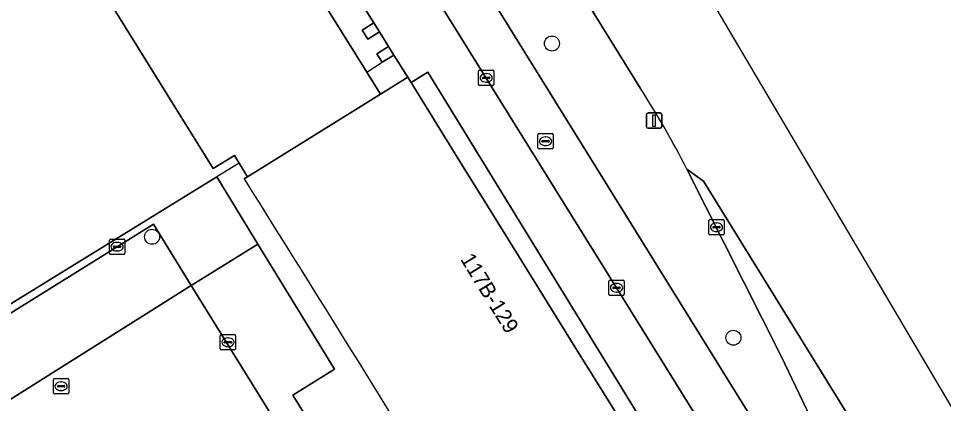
# Model space of a CAD drawing. Extents: x 160304 to 160955, y 383684 to 384161.
# Drawn here: x 160749.6 to 160809.8, y 384049 to 384074.1 of the extents above; entities that cross this region are included whole.
import ezdxf

# ---------------------------------------------------------------- set-up
doc = ezdxf.new("R2010")
doc.units = 0
for name, color, linetype in [('IMGEO_Boom', 7, 'Continuous'), ('IMGEO_Erf', 7, 'Continuous'), ('IMGEO_Fietspad_open', 7, 'Continuous'), ('IMGEO_Groenvoorziening', 7, 'Continuous'), ('IMGEO_Haag', 7, 'Continuous'), ('IMGEO_Hek', 7, 'Continuous'), ('IMGEO_Kolk', 7, 'Continuous'), ('IMGEO_Lichtmast', 7, 'Continuous'), ('IMGEO_Pand', 7, 'Continuous'), ('IMGEO_Pand_nummerreeks', 7, 'Continuous'), ('IMGEO_Pand_overbouw', 7, 'Continuous'), ('IMGEO_Parkeervlak_open', 7, 'Continuous'), ('IMGEO_Rijbaan_lokaal_gesloten', 7, 'Continuous'), ('IMGEO_Rijbaan_lokaal_open', 7, 'Continuous'), ('IMGEO_Rioolput', 7, 'Continuous'), ('IMGEO_Voetpad_open', 7, 'Continuous')]:
    doc.layers.add(name, color=color, linetype=linetype)

msp = doc.modelspace()

# ---------------------------------------------------------------- linework, layer by layer
at = {"layer": 'IMGEO_Boom'}
for centre in [(160784.306, 384072.485), (160758.257, 384059.903), (160796.126, 384053.33)]:
    msp.add_circle(centre, 0.489, dxfattribs=at)
at = {"layer": 'IMGEO_Erf'}
for points in [[(160763.696, 384084.339), (160772.246, 384070.611), (160773.141, 384069.188), (160774.908, 384070.284), (160774.008, 384071.729), (160773.241, 384071.279), (160772.903, 384071.823), (160773.657, 384072.292), (160773.067, 384073.238), (160772.312, 384072.769), (160771.941, 384073.363), (160772.696, 384073.832), (160771.166, 384076.282)], [(160764.266, 384063.669), (160764.48, 384063.803), (160763.926, 384064.694), (160763.615, 384065.195), (160762.238, 384064.34), (160753.846, 384077.856)], [(160791.968, 384044.989), (160776.223, 384070.629), (160775.123, 384069.937), (160778.302, 384064.813), (160780.1, 384061.919), (160782.404, 384058.212), (160784.275, 384055.191), (160785.796, 384052.746), (160789.244, 384047.205), (160791.034, 384044.317), (160791.719, 384043.188), (160792.47, 384041.951), (160794.943, 384037.762), (160796.771, 384034.67), (160798.95, 384030.976), (160800.774, 384027.886), (160802.983, 384024.164), (160804.561, 384021.491), (160807.901, 384015.813), (160808.064, 384015.523), (160812.69, 384007.286), (160817.202, 383999.253)], [(160744.052, 384052.469), (160762.47, 384063.798), (160765.15, 384059.428), (160770.148, 384051.279), (160767.435, 384049.589), (160769.889, 384045.638), (160772.581, 384047.313), (160784.629, 384027.493), (160785.959, 384025.306), (160783.555, 384023.897), (160783.219, 384023.7), (160781.898, 384022.926), (160781.651, 384022.781), (160784.414, 384018.068), (160775.626, 384013.016), (160772.604, 384011.28), (160768.631, 384008.996), (160765.651, 384007.283), (160764.298, 384009.456), (160761.849, 384013.39), (160748.282, 384035.181)]]:
    msp.add_lwpolyline(points, dxfattribs=at)
msp.add_arc((159485.507, 383255.53), 1512.717, 31.082516, 32.29169, dxfattribs=at)
at = {"layer": 'IMGEO_Fietspad_open'}
for points in [[(160751.873, 384115.337), (160755.715, 384109.34), (160755.728, 384109.32), (160788.518, 384056.578), (160823.662, 384000), (160830.017, 383989.77), (160839.554, 383974.387)], [(160842.328, 383975.591), (160832.842, 383990.888), (160827.177, 384000), (160814.975, 384019.629), (160813.456, 384022.072), (160805.259, 384035.309), (160768.526, 384094.486), (160764.835, 384100.432), (160758.942, 384109.926), (160757.079, 384112.871)]]:
    msp.add_lwpolyline(points, dxfattribs=at)
at = {"layer": 'IMGEO_Groenvoorziening'}
for points in [[(160768.526, 384094.486), (160805.259, 384035.309), (160806.841, 384036.335), (160804.538, 384041.052), (160799.23, 384052.134), (160793.098, 384064.312)], [(160790.082, 384069.549), (160786.766, 384074.88)]]:
    msp.add_lwpolyline(points, dxfattribs=at)
msp.add_arc((160737.925, 384036.025), 62.001, 27.14427, 32.7312, dxfattribs=at)
at = {"layer": 'IMGEO_Haag'}
for points in [[(160790.082, 384069.549), (160786.766, 384074.88), (160774.746, 384094.262), (160772.522, 384097.674), (160768.7, 384103.329)], [(160768.526, 384094.486), (160805.259, 384035.309), (160806.841, 384036.335), (160804.538, 384041.052), (160799.23, 384052.134), (160793.098, 384064.312)]]:
    msp.add_lwpolyline(points, dxfattribs=at)
msp.add_arc((160737.925, 384036.025), 62.001, 27.14427, 32.7312, dxfattribs=at)
at = {"layer": 'IMGEO_Hek'}
for points in [[(160763.926, 384064.694), (160762.47, 384063.798)], [(160762.47, 384063.798), (160744.052, 384052.469)]]:
    msp.add_lwpolyline(points, dxfattribs=at)
at = {"layer": 'IMGEO_Kolk'}
for p, q in [((160779.518, 384069.824), (160779.518, 384070.676)), ((160779.593, 384070.75), (160780.445, 384070.75)), ((160779.777, 384070.244), (160779.777, 384070.256)), ((160779.82, 384070.293), (160780.218, 384070.293)), ((160780.006, 384070.53), (160780.031, 384070.53)), ((160780.261, 384070.256), (160780.261, 384070.244)), ((160780.519, 384070.676), (160780.519, 384069.824)), ((160780.445, 384069.75), (160779.593, 384069.75)), ((160780.215, 384070.207), (160779.817, 384070.207)), ((160780.029, 384069.97), (160780.004, 384069.97)), ((160794.523, 384060.1), (160794.523, 384060.952)), ((160794.598, 384061.026), (160795.45, 384061.026)), ((160795.011, 384060.806), (160795.036, 384060.806)), ((160795.524, 384060.952), (160795.524, 384060.1)), ((160795.45, 384060.026), (160794.598, 384060.026)), ((160794.782, 384060.52), (160794.782, 384060.532)), ((160795.22, 384060.483), (160794.822, 384060.483)), ((160794.825, 384060.569), (160795.223, 384060.569)), ((160795.034, 384060.246), (160795.009, 384060.246)), ((160795.266, 384060.532), (160795.266, 384060.52)), ((160755.478, 384058.832), (160755.478, 384059.684)), ((160755.553, 384059.758), (160756.405, 384059.758)), ((160755.966, 384059.538), (160755.991, 384059.538)), ((160756.479, 384059.684), (160756.479, 384058.832)), ((160755.737, 384059.252), (160755.737, 384059.264)), ((160756.175, 384059.215), (160755.777, 384059.215)), ((160755.78, 384059.301), (160756.178, 384059.301)), ((160755.989, 384058.978), (160755.964, 384058.978)), ((160756.221, 384059.264), (160756.221, 384059.252)), ((160756.405, 384058.758), (160755.553, 384058.758)), ((160788.015, 384056.157), (160788.015, 384057.009)), ((160788.09, 384057.083), (160788.942, 384057.083)), ((160789.016, 384057.009), (160789.016, 384056.157)), ((160788.274, 384056.577), (160788.274, 384056.589)), ((160788.712, 384056.54), (160788.314, 384056.54)), ((160788.317, 384056.626), (160788.715, 384056.626)), ((160788.503, 384056.863), (160788.528, 384056.863)), ((160788.758, 384056.589), (160788.758, 384056.577)), ((160788.942, 384056.083), (160788.09, 384056.083)), ((160788.526, 384056.303), (160788.501, 384056.303)), ((160762.7, 384052.609), (160762.7, 384053.461)), ((160762.775, 384053.535), (160763.627, 384053.535)), ((160763.701, 384053.461), (160763.701, 384052.609)), ((160762.959, 384053.029), (160762.959, 384053.041)), ((160763.397, 384052.992), (160762.999, 384052.992)), ((160763.002, 384053.078), (160763.4, 384053.078)), ((160763.211, 384052.755), (160763.186, 384052.755)), ((160763.188, 384053.315), (160763.213, 384053.315)), ((160763.443, 384053.041), (160763.443, 384053.029)), ((160763.627, 384052.535), (160762.775, 384052.535))]:
    msp.add_line(p, q, dxfattribs=at)
for points in [[(160779.518, 384069.824), (160779.518, 384070.676)], [(160779.593, 384070.75), (160780.445, 384070.75)], [(160780.519, 384070.676), (160780.519, 384069.824)], [(160780.445, 384069.75), (160779.593, 384069.75)], [(160794.523, 384060.1), (160794.523, 384060.952)], [(160794.598, 384061.026), (160795.45, 384061.026)], [(160795.524, 384060.952), (160795.524, 384060.1)], [(160795.45, 384060.026), (160794.598, 384060.026)], [(160755.478, 384058.832), (160755.478, 384059.684)], [(160755.553, 384059.758), (160756.405, 384059.758)], [(160756.479, 384059.684), (160756.479, 384058.832)], [(160756.405, 384058.758), (160755.553, 384058.758)], [(160788.015, 384056.157), (160788.015, 384057.009)], [(160788.09, 384057.083), (160788.942, 384057.083)], [(160789.016, 384057.009), (160789.016, 384056.157)], [(160788.942, 384056.083), (160788.09, 384056.083)], [(160762.7, 384052.609), (160762.7, 384053.461)], [(160762.775, 384053.535), (160763.627, 384053.535)], [(160763.701, 384053.461), (160763.701, 384052.609)], [(160763.627, 384052.535), (160762.775, 384052.535)]]:
    msp.add_lwpolyline(points, dxfattribs=at)
for centre, radius, start, end in [((160779.595, 384070.674), 0.0765, 91.55205, 178.44795), ((160779.595, 384070.674), 0.0765, 91.55205, 178.44795), ((160779.817, 384070.253), 0.0403, 85.87752, 175.75265), ((160779.814, 384070.243), 0.0366, 178.93798, 274.71019), ((160780.218, 384070.25), 0.043, 264.86636, 352.45326), ((160780.222, 384070.255), 0.0386, 1.73085, 96.63898), ((160780.443, 384070.674), 0.0765, 1.55205, 88.44795), ((160780.443, 384070.674), 0.0765, 1.55205, 88.44795), ((160779.595, 384069.826), 0.0765, 181.55205, 268.44795), ((160779.595, 384069.826), 0.0765, 181.55205, 268.44795), ((160780.443, 384069.826), 0.0765, 271.55205, 358.44795), ((160780.443, 384069.826), 0.0765, 271.55205, 358.44795), ((160794.6, 384060.95), 0.0765, 91.55205, 178.44795), ((160794.6, 384060.95), 0.0765, 91.55205, 178.44795), ((160795.448, 384060.95), 0.0765, 1.55205, 88.44795), ((160795.448, 384060.95), 0.0765, 1.55205, 88.44795), ((160794.6, 384060.102), 0.0765, 181.55205, 268.44795), ((160794.6, 384060.102), 0.0765, 181.55205, 268.44795), ((160794.822, 384060.529), 0.0403, 85.87752, 175.75265), ((160794.819, 384060.519), 0.0366, 178.93798, 274.71019), ((160795.223, 384060.526), 0.043, 264.86636, 352.45326), ((160795.227, 384060.531), 0.0386, 1.73085, 96.63898), ((160795.448, 384060.102), 0.0765, 271.55205, 358.44795), ((160795.448, 384060.102), 0.0765, 271.55205, 358.44795), ((160755.555, 384059.682), 0.0765, 91.55205, 178.44795), ((160755.555, 384059.682), 0.0765, 91.55205, 178.44795), ((160756.403, 384059.682), 0.0765, 1.55205, 88.44795), ((160756.403, 384059.682), 0.0765, 1.55205, 88.44795), ((160755.555, 384058.834), 0.0765, 181.55205, 268.44795), ((160755.555, 384058.834), 0.0765, 181.55205, 268.44795), ((160755.777, 384059.261), 0.0403, 85.87752, 175.75265), ((160755.774, 384059.251), 0.0366, 178.93798, 274.71019), ((160756.178, 384059.258), 0.043, 264.86636, 352.45326), ((160756.182, 384059.263), 0.0386, 1.73085, 96.63898), ((160756.403, 384058.834), 0.0765, 271.55205, 358.44795), ((160756.403, 384058.834), 0.0765, 271.55205, 358.44795), ((160788.092, 384057.007), 0.0765, 91.55205, 178.44795), ((160788.092, 384057.007), 0.0765, 91.55205, 178.44795), ((160788.94, 384057.007), 0.0765, 1.55205, 88.44795), ((160788.94, 384057.007), 0.0765, 1.55205, 88.44795), ((160788.314, 384056.586), 0.0403, 85.87752, 175.75265), ((160788.311, 384056.576), 0.0366, 178.93798, 274.71019), ((160788.715, 384056.583), 0.043, 264.86636, 352.45326), ((160788.719, 384056.588), 0.0386, 1.73085, 96.63898), ((160788.092, 384056.159), 0.0765, 181.55205, 268.44795), ((160788.092, 384056.159), 0.0765, 181.55205, 268.44795), ((160788.94, 384056.159), 0.0765, 271.55205, 358.44795), ((160788.94, 384056.159), 0.0765, 271.55205, 358.44795), ((160762.777, 384053.459), 0.0765, 91.55205, 178.44795), ((160762.777, 384053.459), 0.0765, 91.55205, 178.44795), ((160763.625, 384053.459), 0.0765, 1.55205, 88.44795), ((160763.625, 384053.459), 0.0765, 1.55205, 88.44795), ((160762.999, 384053.038), 0.0403, 85.87752, 175.75265), ((160762.996, 384053.028), 0.0366, 178.93798, 274.71019), ((160763.4, 384053.035), 0.043, 264.86636, 352.45326), ((160763.404, 384053.04), 0.0386, 1.73085, 96.63898), ((160762.777, 384052.611), 0.0765, 181.55205, 268.44795), ((160762.777, 384052.611), 0.0765, 181.55205, 268.44795), ((160763.625, 384052.611), 0.0765, 271.55205, 358.44795), ((160763.625, 384052.611), 0.0765, 271.55205, 358.44795)]:
    msp.add_arc(centre, radius, start, end, dxfattribs=at)
for centre, major_axis, ratio, start_param, end_param in [((160780.005, 384070.25), (-0.387, 0.002), 0.722429, 4.712389, 7.853982), ((160780.03, 384070.25), (-0.39, 0.002), 0.717154, 1.570796, 4.712389), ((160795.01, 384060.526), (-0.387, 0.002), 0.722429, 4.712389, 7.853982), ((160795.035, 384060.526), (-0.39, 0.002), 0.717154, 1.570796, 4.712389), ((160755.965, 384059.258), (-0.387, 0.002), 0.722429, 4.712389, 7.853982), ((160755.99, 384059.258), (-0.39, 0.002), 0.717154, 1.570796, 4.712389), ((160788.502, 384056.583), (-0.387, 0.002), 0.722429, 4.712389, 7.853982), ((160788.527, 384056.583), (-0.39, 0.002), 0.717154, 1.570796, 4.712389), ((160763.187, 384053.035), (-0.387, 0.002), 0.722429, 4.712389, 7.853982), ((160763.212, 384053.035), (-0.39, 0.002), 0.717154, 1.570796, 4.712389)]:
    msp.add_ellipse(centre, major_axis=major_axis, ratio=ratio, start_param=start_param, end_param=end_param, dxfattribs=at)
at = {"layer": 'IMGEO_Lichtmast'}
for p, q in [((160790.463, 384067.068), (160790.463, 384067.868)), ((160790.463, 384067.868), (160790.463, 384067.068)), ((160790.563, 384067.968), (160791.353, 384067.968)), ((160791.353, 384067.968), (160790.563, 384067.968)), ((160791.453, 384067.868), (160791.453, 384067.068)), ((160791.453, 384067.068), (160791.453, 384067.868)), ((160791.353, 384066.968), (160790.563, 384066.968)), ((160790.563, 384066.968), (160791.353, 384066.968))]:
    msp.add_line(p, q, dxfattribs=at)
msp.add_lwpolyline([(160790.883, 384067.843), (160791.033, 384067.843), (160791.033, 384067.093), (160790.883, 384067.093), (160790.883, 384067.843)], dxfattribs=at)
for centre, start, end in [((160790.563, 384067.868), 90, 180), ((160790.563, 384067.868), 90, 180), ((160791.353, 384067.868), 0, 90), ((160791.353, 384067.868), 360, 90), ((160790.563, 384067.068), 180, 270), ((160790.563, 384067.068), 180, 270), ((160791.353, 384067.068), 270, 0), ((160791.353, 384067.068), 270, 0)]:
    msp.add_arc(centre, 0.1, start, end, dxfattribs=at)
at = {"layer": 'IMGEO_Pand'}
for points in [[(160738.24, 384084.566), (160745.599, 384072.736), (160753.846, 384077.856), (160762.238, 384064.34), (160763.615, 384065.195), (160763.926, 384064.694), (160764.48, 384063.803), (160773.141, 384069.188), (160772.246, 384070.611), (160763.696, 384084.339)], [(160775.123, 384069.937), (160774.908, 384070.284), (160773.141, 384069.188), (160764.48, 384063.803), (160764.266, 384063.669)], [(160781.035, 384036.504), (160791.719, 384043.188), (160791.034, 384044.317), (160789.244, 384047.205), (160785.796, 384052.746), (160784.275, 384055.191), (160782.404, 384058.212), (160780.1, 384061.919), (160778.302, 384064.813), (160775.123, 384069.937)]]:
    msp.add_lwpolyline(points, dxfattribs=at)
for points in [[(160772.696, 384073.832), (160771.941, 384073.363), (160772.312, 384072.769), (160773.067, 384073.238)], [(160773.657, 384072.292), (160772.903, 384071.823), (160773.241, 384071.279), (160774.008, 384071.729)]]:
    msp.add_lwpolyline(points, close=True, dxfattribs=at)
msp.add_arc((159485.507, 383255.53), 1512.717, 31.082516, 32.29169, dxfattribs=at)
at = {"layer": 'IMGEO_Pand_overbouw'}
msp.add_lwpolyline([(160769.262, 384079.336), (160768.508, 384078.866), (160768.136, 384079.46), (160768.891, 384079.93), (160767.358, 384082.395), (160766.603, 384081.925), (160766.233, 384082.519), (160766.987, 384082.989), (160765.464, 384085.483), (160763.696, 384084.339), (160772.246, 384070.611), (160773.241, 384071.279), (160772.903, 384071.823), (160773.657, 384072.292), (160773.067, 384073.238), (160772.312, 384072.769), (160771.941, 384073.363), (160772.696, 384073.832), (160771.166, 384076.282), (160770.412, 384075.813), (160770.041, 384076.406), (160770.795, 384076.876)], close=True, dxfattribs=at)
at = {"layer": 'IMGEO_Parkeervlak_open'}
for points in [[(160746.411, 384047.687), (160760.813, 384056.736), (160758.349, 384060.731), (160744.284, 384051.986), (160746.574, 384048.369), (160746.616, 384048.274), (160746.65, 384048.147), (160746.657, 384048.014), (160746.631, 384047.898), (160746.576, 384047.814)], [(160765.15, 384059.428), (160760.813, 384056.736), (160780.511, 384024.945), (160784.629, 384027.493), (160772.581, 384047.313), (160769.889, 384045.638), (160767.435, 384049.589), (160770.148, 384051.279)]]:
    msp.add_lwpolyline(points, close=True, dxfattribs=at)
at = {"layer": 'IMGEO_Rijbaan_lokaal_gesloten'}
for points in [[(160829.462, 384016.251), (160833.83, 384010.732), (160840.534, 384002.625), (160841.388, 384001.592), (160842.704, 384000), (160849.266, 383992.065), (160868.119, 383969.355), (160879.192, 383956), (160880.365, 383956.615), (160878.693, 383959.094), (160821.298, 384030.284), (160770.19, 384116.828)], [(160777.428, 384098.352), (160775.75, 384100.796), (160766.365, 384114.473), (160762.643, 384112.202), (160764.513, 384109.525), (160765.165, 384108.56), (160768.7, 384103.329), (160772.522, 384097.674), (160774.746, 384094.262), (160786.766, 384074.88), (160790.082, 384069.549)], [(160793.098, 384064.312), (160794.178, 384063.524), (160817.404, 384025.932), (160833.995, 383998.492), (160846.613, 383978.557), (160863.913, 383947.859), (160866.798, 383949.412), (160832.291, 384009.671), (160828.596, 384015.707)]]:
    msp.add_lwpolyline(points, dxfattribs=at)
msp.add_lwpolyline([(160817.404, 384025.932), (160794.178, 384063.524), (160793.098, 384064.312), (160799.23, 384052.134), (160804.538, 384041.052), (160806.841, 384036.335), (160812.774, 384026.708), (160816.551, 384020.604), (160823.073, 384010.065), (160829.327, 384000), (160844.675, 383975.302), (160849.27, 383967.574), (160855.124, 383957.296), (160861.044, 383946.314), (160863.913, 383947.859), (160846.613, 383978.557), (160833.995, 383998.492)], close=True, dxfattribs=at)
msp.add_arc((160737.925, 384036.025), 62.001, 27.14427, 32.7312, dxfattribs=at)
at = {"layer": 'IMGEO_Rijbaan_lokaal_open'}
msp.add_lwpolyline([(160748.282, 384035.181), (160761.849, 384013.39), (160779.55, 384024.35), (160780.511, 384024.945), (160760.813, 384056.736), (160746.411, 384047.687)], dxfattribs=at)
at = {"layer": 'IMGEO_Rioolput'}
for p, q in [((160783.464, 384066.623), (160784.316, 384066.623)), ((160783.389, 384065.697), (160783.389, 384066.549)), ((160783.648, 384066.117), (160783.648, 384066.129)), ((160784.086, 384066.08), (160783.688, 384066.08)), ((160783.691, 384066.166), (160784.089, 384066.166)), ((160783.877, 384066.403), (160783.902, 384066.403)), ((160784.132, 384066.129), (160784.132, 384066.117)), ((160784.39, 384066.549), (160784.39, 384065.697)), ((160784.316, 384065.623), (160783.464, 384065.623)), ((160783.9, 384065.843), (160783.875, 384065.843)), ((160751.827, 384049.746), (160751.827, 384050.598)), ((160751.902, 384050.672), (160752.754, 384050.672)), ((160752.315, 384050.452), (160752.34, 384050.452)), ((160752.828, 384050.598), (160752.828, 384049.746)), ((160752.086, 384050.166), (160752.086, 384050.178)), ((160752.524, 384050.129), (160752.126, 384050.129)), ((160752.129, 384050.215), (160752.527, 384050.215)), ((160752.338, 384049.892), (160752.313, 384049.892)), ((160752.57, 384050.178), (160752.57, 384050.166)), ((160752.754, 384049.672), (160751.902, 384049.672))]:
    msp.add_line(p, q, dxfattribs=at)
for points in [[(160783.464, 384066.623), (160784.316, 384066.623)], [(160783.389, 384065.697), (160783.389, 384066.549)], [(160784.39, 384066.549), (160784.39, 384065.697)], [(160784.316, 384065.623), (160783.464, 384065.623)], [(160751.827, 384049.746), (160751.827, 384050.598)], [(160751.902, 384050.672), (160752.754, 384050.672)], [(160752.828, 384050.598), (160752.828, 384049.746)], [(160752.754, 384049.672), (160751.902, 384049.672)]]:
    msp.add_lwpolyline(points, dxfattribs=at)
for centre, radius, start, end in [((160783.466, 384066.547), 0.0765, 91.55205, 178.44795), ((160783.466, 384066.547), 0.0765, 91.55205, 178.44795), ((160784.314, 384066.547), 0.0765, 1.55205, 88.44795), ((160784.314, 384066.547), 0.0765, 1.55205, 88.44795), ((160783.688, 384066.126), 0.0403, 85.87752, 175.75265), ((160783.685, 384066.116), 0.0366, 178.93798, 274.71019), ((160784.089, 384066.123), 0.043, 264.86636, 352.45326), ((160784.093, 384066.128), 0.0386, 1.73085, 96.63898), ((160783.466, 384065.699), 0.0765, 181.55205, 268.44795), ((160783.466, 384065.699), 0.0765, 181.55205, 268.44795), ((160784.314, 384065.699), 0.0765, 271.55205, 358.44795), ((160784.314, 384065.699), 0.0765, 271.55205, 358.44795), ((160751.904, 384050.596), 0.0765, 91.55205, 178.44795), ((160751.904, 384050.596), 0.0765, 91.55205, 178.44795), ((160752.752, 384050.596), 0.0765, 1.55205, 88.44795), ((160752.752, 384050.596), 0.0765, 1.55205, 88.44795), ((160751.904, 384049.748), 0.0765, 181.55205, 268.44795), ((160751.904, 384049.748), 0.0765, 181.55205, 268.44795), ((160752.126, 384050.175), 0.0403, 85.87752, 175.75265), ((160752.123, 384050.165), 0.0366, 178.93798, 274.71019), ((160752.527, 384050.172), 0.043, 264.86636, 352.45326), ((160752.531, 384050.177), 0.0386, 1.73085, 96.63898), ((160752.752, 384049.748), 0.0765, 271.55205, 358.44795), ((160752.752, 384049.748), 0.0765, 271.55205, 358.44795)]:
    msp.add_arc(centre, radius, start, end, dxfattribs=at)
for centre, major_axis, ratio, start_param, end_param in [((160783.876, 384066.123), (-0.387, 0.002), 0.722429, 4.712389, 7.853982), ((160783.901, 384066.123), (-0.39, 0.002), 0.717154, 1.570796, 4.712389), ((160752.314, 384050.172), (-0.387, 0.002), 0.722429, 4.712389, 7.853982), ((160752.339, 384050.172), (-0.39, 0.002), 0.717154, 1.570796, 4.712389)]:
    msp.add_ellipse(centre, major_axis=major_axis, ratio=ratio, start_param=start_param, end_param=end_param, dxfattribs=at)
at = {"layer": 'IMGEO_Voetpad_open'}
for points in [[(160748.766, 384112.379), (160751.559, 384107.876), (160751.853, 384107.403), (160755.07, 384102.215), (160763.201, 384089.104), (160765.464, 384085.483), (160766.987, 384082.989), (160767.358, 384082.395), (160768.891, 384079.93), (160769.262, 384079.336), (160770.795, 384076.876), (160771.166, 384076.282), (160772.696, 384073.832), (160773.067, 384073.238), (160773.657, 384072.292), (160774.008, 384071.729), (160774.908, 384070.284), (160775.123, 384069.937), (160776.223, 384070.629), (160791.968, 384044.989)], [(160830.017, 383989.77), (160823.662, 384000), (160788.518, 384056.578), (160755.728, 384109.32), (160755.715, 384109.34)]]:
    msp.add_lwpolyline(points, dxfattribs=at)
msp.add_lwpolyline([(160762.47, 384063.798), (160744.052, 384052.469), (160744.005, 384052.44), (160744.284, 384051.986), (160758.349, 384060.731), (160760.813, 384056.736), (160765.15, 384059.428)], close=True, dxfattribs=at)

# ---------------------------------------------------------------- texts
at = {"layer": 'IMGEO_Pand_nummerreeks'}
msp.add_text('117B-129', height=1, rotation=301.6729, dxfattribs=at).set_placement((160778.303, 384058.449))

doc.saveas('drawing.dxf')
